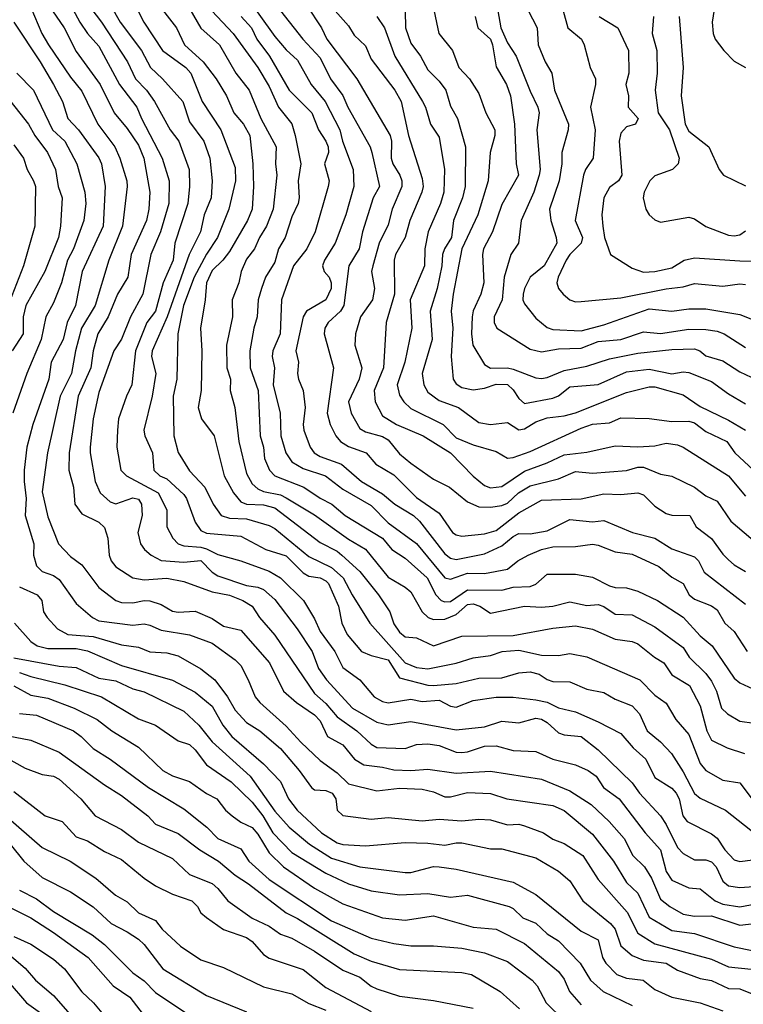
# Model space of a CAD drawing. Header units: metres. Extents: x -46681 to -43747, y -240911 to -237677.
# Tile 1008 of 1056: x -44027 to -43963, y -238653 to -238566. Entities that reach past the tile are written whole.
import ezdxf

# ---------------------------------------------------------------- set-up
doc = ezdxf.new("R2010")
doc.units = ezdxf.units.M
doc.layers.add('CONTOUR_INDEX', color=1, linetype='Continuous')
doc.layers.add('CONTOUR_INTER', color=3, linetype='Continuous')

msp = doc.modelspace()

# ---------------------------------------------------------------- linework, layer by layer
at = {"layer": 'CONTOUR_INDEX'}
for points, elevation in [([(-44007.25, -238563.52), (-44004.595, -238567.306), (-44003.595, -238568.477), (-44002.595, -238569.379), (-44001.37, -238571.52), (-44000.154, -238573.02), (-43998.869, -238575.52), (-43998.626, -238576.52), (-43997.679, -238579.02), (-43997.612, -238580.52), (-43998.317, -238583.02), (-43999.266, -238585.52), (-44000.197, -238587.02), (-44000.371, -238587.52), (-44000.229, -238588.02), (-43999.793, -238588.52), (-43999.608, -238589.02), (-43999.632, -238589.52), (-44000.095, -238590.527), (-44001.808, -238591.52), (-44002.079, -238592.02), (-44002.728, -238595.02), (-44002.494, -238596.02), (-44002.586, -238597.02), (-44002.503, -238597.52), (-44002.096, -238598.52), (-44001.899, -238600.02), (-44002.083, -238601.52), (-44002.021, -238602.02), (-44001.459, -238603.52), (-44001.129, -238604.02), (-44000.595, -238604.328), (-43998.701, -238605.02), (-43996.937, -238606.52), (-43995.095, -238607.633), (-43994.001, -238608.52), (-43992.369, -238609.52), (-43991.826, -238610.02), (-43989.595, -238612.915), (-43989.095, -238613.303), (-43988.595, -238613.403), (-43986.095, -238612.913), (-43984.595, -238612.201), (-43983.595, -238611.382), (-43983.095, -238611.13), (-43982.095, -238611.154), (-43980.595, -238610.888), (-43978.595, -238609.896), (-43976.595, -238610.084), (-43975.595, -238609.972), (-43973.056, -238611.02), (-43971.095, -238611.525), (-43969.595, -238612.469), (-43967.595, -238613.163), (-43967.239, -238613.52), (-43966.749, -238614.52), (-43963.095, -238617.359)], 85), ([(-44026.095, -238564.735), (-44025.112, -238567.02), (-44024.533, -238568.02), (-44022.595, -238570.892), (-44021.595, -238572.102), (-44020.176, -238575.02), (-44018.696, -238577.02), (-44018.24, -238578.02), (-44017.64, -238580.02), (-44017.587, -238580.52), (-44018.015, -238584.02), (-44019.205, -238587.02), (-44020.431, -238591.02), (-44021.618, -238593.02), (-44022.161, -238595.02), (-44022.508, -238597.02), (-44023.501, -238599.02), (-44024.629, -238604.02), (-44025.095, -238607.445), (-44024.595, -238609.651), (-44023.655, -238612.02), (-44022.595, -238613.135), (-44021.595, -238613.871), (-44020.095, -238615.882), (-44018.595, -238617.013), (-44018.095, -238617.191), (-44017.095, -238617.232), (-44016.095, -238617.021), (-44015.595, -238617.054), (-44014.595, -238617.381), (-44013.595, -238617.977), (-44013.095, -238618.06), (-44011.595, -238617.968), (-44010.095, -238618.602), (-44009.095, -238619.293), (-44007.595, -238619.648), (-44005.055, -238622.52), (-44003.833, -238625.02), (-44002.68, -238626.02), (-44001.095, -238627.098), (-44000.595, -238627.632), (-43999.948, -238629.02), (-43998.595, -238629.757), (-43997.576, -238631.02), (-43996.734, -238631.52), (-43995.095, -238631.71), (-43994.095, -238631.972), (-43992.595, -238632.022), (-43991.095, -238631.907), (-43988.595, -238632.247), (-43985.595, -238632.065), (-43981.095, -238632.785), (-43978.595, -238633.799), (-43976.713, -238635.02), (-43975.112, -238636.52), (-43973.808, -238638.02), (-43973.042, -238639.52), (-43971.996, -238640.52), (-43971.401, -238641.52), (-43970.595, -238643.375), (-43969.778, -238644.02), (-43968.595, -238644.673), (-43967.595, -238644.863), (-43966.095, -238644.847), (-43963.595, -238645.662), (-43962.095, -238645.488)], 95), ([(-44016.898, -238564.52), (-44016.139, -238566.02), (-44014.485, -238568.52), (-44012.428, -238570.02), (-44011.99, -238570.52), (-44010.997, -238573.02), (-44009.341, -238575.52), (-44008.095, -238578.847), (-44008.045, -238580.02), (-44008.628, -238582.52), (-44009.635, -238585.02), (-44010.595, -238586.49), (-44011.7, -238588.52), (-44012.633, -238591.02), (-44013.127, -238593.52), (-44013.214, -238597.52), (-44013.543, -238599.02), (-44013.499, -238602.52), (-44013.095, -238603.975), (-44012.095, -238605.579), (-44010.75, -238607.02), (-44010.034, -238608.52), (-44009.303, -238609.52), (-44008.595, -238609.758), (-44007.095, -238609.838), (-44005.095, -238610.409), (-44004.595, -238610.678), (-44001.595, -238613.158), (-43999.595, -238614.126), (-43998.562, -238615.02), (-43997.782, -238616.52), (-43996.213, -238619.02), (-43993.095, -238622.521), (-43992.095, -238622.921), (-43991.095, -238623.057), (-43988.595, -238622.566), (-43987.095, -238622.081), (-43985.595, -238621.871), (-43984.56, -238621.52), (-43983.095, -238621.419), (-43981.095, -238621.846), (-43979.595, -238621.886), (-43978.595, -238621.709), (-43977.095, -238621.989), (-43972.411, -238624.02), (-43971.095, -238625.368), (-43970.095, -238626.073), (-43969.25, -238627.52), (-43968.095, -238628.836), (-43967.095, -238631.412), (-43966.595, -238632.005), (-43965.095, -238632.874), (-43963.595, -238633.094), (-43962.595, -238634.442)], 90), ([(-43993.09, -238565.02), (-43993.071, -238566.52), (-43992.595, -238567.868), (-43991.756, -238569.02), (-43991.095, -238570.235), (-43990.095, -238571.227), (-43989.516, -238572.02), (-43989.095, -238573.425), (-43988.491, -238574.52), (-43987.783, -238577.02), (-43987.803, -238580.52), (-43988.051, -238581.52), (-43988.831, -238583.52), (-43989.031, -238585.02), (-43989.644, -238586.02), (-43989.813, -238586.52), (-43989.861, -238587.52), (-43990.286, -238589.52), (-43990.907, -238591.52), (-43990.717, -238594.02), (-43991.603, -238597.02), (-43991.443, -238598.02), (-43991.095, -238598.648), (-43990.095, -238599.398), (-43988.413, -238600.02), (-43986.595, -238601.327), (-43985.595, -238601.521), (-43984.095, -238601.33), (-43983.095, -238601.987), (-43982.595, -238601.884), (-43981.595, -238601.285), (-43980.595, -238600.917), (-43979.095, -238600.745), (-43978.095, -238600.488), (-43973.595, -238598.674), (-43971.595, -238598.191), (-43971.095, -238598.192), (-43968.595, -238598.888), (-43967.095, -238599.909), (-43964.595, -238601.112), (-43963.095, -238601.994)], 80), ([(-43979.164, -238565.02), (-43978.761, -238566.52), (-43977.569, -238567.52), (-43977.314, -238568.02), (-43976.811, -238570.02), (-43976.334, -238571.02), (-43976.331, -238571.52), (-43976.762, -238573.52), (-43976.366, -238575.52), (-43976.545, -238578.02), (-43977.213, -238579.02), (-43977.376, -238579.52), (-43978.119, -238583.52), (-43977.479, -238585.02), (-43977.587, -238585.52), (-43978.59, -238586.52), (-43978.918, -238587.02), (-43979.632, -238588.52), (-43979.723, -238589.02), (-43979.595, -238589.509), (-43979.187, -238590.02), (-43978.579, -238590.52), (-43978.095, -238590.683), (-43977.595, -238590.657), (-43974.095, -238590.33), (-43970.095, -238589.554), (-43968.595, -238589.377), (-43967.595, -238589.079), (-43965.095, -238589.315), (-43963.595, -238589.102), (-43963.095, -238589.151)], 75), ([(-44027.095, -238623.373), (-44026.095, -238623.741), (-44023.095, -238624.454), (-44019.853, -238625.52), (-44016.595, -238627.464), (-44015.095, -238628.031), (-44013.095, -238629.406), (-44012.095, -238629.737), (-44011.595, -238630.185), (-44010.595, -238631.52), (-44008.428, -238633.02), (-44006.595, -238634.82), (-44005.633, -238636.02), (-44004.772, -238637.52), (-44003.095, -238639.252), (-44000.095, -238641.081), (-43998.095, -238642.012), (-43996.095, -238642.643), (-43993.595, -238642.982), (-43991.095, -238642.865), (-43989.095, -238643.197), (-43987.595, -238642.997), (-43983.935, -238644.02), (-43983.595, -238644.186), (-43982.725, -238645.02), (-43981.595, -238645.485), (-43980.595, -238646.432), (-43979.595, -238647.028), (-43977.687, -238649.02), (-43976.76, -238650.52), (-43975.659, -238651.52), (-43973.095, -238652.74)], 100), ([(-44027.595, -238633.862), (-44024.827, -238636.02), (-44023.334, -238636.52), (-44022.095, -238637.878), (-44021.095, -238638.232), (-44019.595, -238639.15), (-44018.095, -238639.856), (-44016.089, -238641.52), (-44015.095, -238642.191), (-44013.595, -238642.926), (-44011.906, -238643.52), (-44011.387, -238644.02), (-44011.095, -238644.564), (-44010.595, -238644.989), (-44009.095, -238646.031), (-44007.095, -238646.737), (-44006.595, -238647.085), (-44005.595, -238648.247), (-44005.095, -238648.563), (-44002.095, -238649.569), (-44000.095, -238651.162), (-43996.095, -238653.284)], 105), ([(-44027.595, -238646.661), (-44026.095, -238647.318), (-44024.095, -238648.659), (-44023.132, -238649.52), (-44021.595, -238651.549), (-44020.569, -238652.52), (-44019.095, -238654.26)], 110)]:
    msp.add_lwpolyline(points, dxfattribs=dict(at, elevation=elevation))
at = {"layer": 'CONTOUR_INTER'}
for points, elevation in [([(-44024.18, -238561.52), (-44021.765, -238566.02), (-44021.095, -238567.035), (-44020.095, -238568.148), (-44018.268, -238571.52), (-44016.735, -238573.52), (-44016.349, -238574.52), (-44014.504, -238578.02), (-44013.899, -238580.02), (-44013.937, -238582.02), (-44014.659, -238584.52), (-44015.517, -238586.52), (-44016.232, -238590.02), (-44017.309, -238592.02), (-44018.095, -238593.996), (-44018.788, -238595.02), (-44020.095, -238598.679), (-44020.599, -238601.02), (-44020.852, -238603.52), (-44020.868, -238604.02), (-44020.429, -238606.52), (-44019.968, -238607.52), (-44019.095, -238608.317), (-44018.595, -238608.507), (-44017.095, -238607.976), (-44016.595, -238608.1), (-44016.328, -238608.52), (-44016.284, -238609.52), (-44016.65, -238611.02), (-44016.41, -238612.02), (-44016.084, -238612.52), (-44015.492, -238613.02), (-44014.595, -238613.49), (-44012.595, -238613.656), (-44011.095, -238613.513), (-44010.123, -238614.52), (-44009.595, -238614.856), (-44007.095, -238615.702), (-44006.095, -238615.862), (-44005.595, -238616.068), (-44004.595, -238616.929), (-44002.608, -238619.52), (-44001.302, -238621.52), (-44000.726, -238623.02), (-44000.031, -238624.02), (-43997.752, -238626.52), (-43995.595, -238627.762), (-43994.595, -238628.004), (-43992.595, -238627.695), (-43988.595, -238628.434), (-43986.095, -238628.161), (-43984.595, -238627.673), (-43983.095, -238627.82), (-43981.595, -238627.407), (-43981.095, -238627.487), (-43980.595, -238627.776), (-43979.595, -238628.684), (-43979.095, -238628.873), (-43977.588, -238629.02), (-43976.095, -238630.183), (-43973.095, -238633.092), (-43972.449, -238634.02), (-43970.595, -238636.018), (-43970.095, -238636.768), (-43969.095, -238638.802), (-43968.595, -238639.333), (-43967.595, -238639.888), (-43966.595, -238639.892), (-43966.095, -238640.069), (-43965.704, -238640.52), (-43965.095, -238641.766), (-43964.595, -238642.191), (-43963.595, -238642.331), (-43961.595, -238642.193)], 93), ([(-44016.325, -238562.52), (-44013.262, -238566.52), (-44012.544, -238568.02), (-44010.908, -238569.52), (-44009.766, -238571.02), (-44008.843, -238572.52), (-44008.188, -238574.02), (-44007.358, -238575.02), (-44006.795, -238576.02), (-44006.533, -238578.52), (-44006.47, -238580.52), (-44006.598, -238582.52), (-44006.984, -238583.52), (-44008.595, -238586.25), (-44009.159, -238587.02), (-44010.095, -238587.934), (-44010.613, -238589.02), (-44010.73, -238590.52), (-44011.142, -238593.02), (-44011.029, -238595.02), (-44011.07, -238598.52), (-44011.329, -238600.02), (-44011.046, -238601.02), (-44009.933, -238602.52), (-44009.054, -238606.02), (-44008.228, -238607.52), (-44007.595, -238608.315), (-44007.095, -238608.529), (-44005.595, -238608.602), (-44004.595, -238608.854), (-44000.595, -238611.909), (-43999.095, -238612.674), (-43998.674, -238613.02), (-43997.095, -238614.474), (-43995.442, -238616.52), (-43994.443, -238618.02), (-43994.095, -238619.086), (-43993.595, -238619.813), (-43993.095, -238620.234), (-43992.095, -238620.322), (-43990.595, -238621.014), (-43988.095, -238620.18), (-43983.595, -238620.117), (-43980.095, -238619.458), (-43978.095, -238619.25), (-43976.595, -238619.546), (-43974.595, -238620.437), (-43973.095, -238620.657), (-43972.595, -238620.843), (-43971.13, -238622.02), (-43970.306, -238622.52), (-43969.595, -238623.596), (-43968.038, -238624.52), (-43967.095, -238626.329), (-43966.529, -238628.52), (-43966.095, -238629.334), (-43964.724, -238630.02), (-43963.196, -238630.52)], 89), ([(-43983.513, -238562.52), (-43981.465, -238566.52), (-43981.377, -238568.02), (-43980.771, -238569.52), (-43980.181, -238570.52), (-43979.932, -238572.02), (-43978.703, -238575.02), (-43978.731, -238575.52), (-43979.298, -238577.52), (-43979.299, -238578.52), (-43979.542, -238580.02), (-43980.374, -238582.52), (-43980.273, -238583.52), (-43979.787, -238585.02), (-43979.744, -238585.52), (-43980.862, -238587.52), (-43982.095, -238588.522), (-43982.588, -238589.52), (-43982.702, -238590.02), (-43982.725, -238590.52), (-43982.595, -238590.87), (-43981.595, -238592.122), (-43980.595, -238592.957), (-43980.095, -238593.133), (-43977.595, -238593.25), (-43975.595, -238592.705), (-43971.595, -238591.322), (-43969.595, -238591.527), (-43968.095, -238591.315), (-43966.595, -238591.32), (-43963.595, -238591.82), (-43961.095, -238592.802)], 76), ([(-44012.834, -238563.52), (-44011.095, -238566.551), (-44009.459, -238568.02), (-44008.034, -238570.52), (-44006.84, -238572.02), (-44005.815, -238574.52), (-44004.475, -238577.02), (-44004.526, -238578.52), (-44004.402, -238579.52), (-44004.73, -238582.52), (-44005.321, -238584.02), (-44005.941, -238585.02), (-44006.37, -238586.02), (-44007.095, -238586.926), (-44007.545, -238588.02), (-44007.748, -238589.02), (-44008.355, -238590.52), (-44008.308, -238592.02), (-44008.833, -238594.52), (-44008.822, -238596.52), (-44008.504, -238597.52), (-44008.519, -238598.52), (-44008.113, -238600.02), (-44007.77, -238603.02), (-44007.095, -238605.831), (-44006.595, -238606.735), (-44006.095, -238607.195), (-44005.595, -238607.404), (-44004.095, -238607.721), (-44003.595, -238607.966), (-44001.095, -238609.464), (-43998.095, -238611.619), (-43996.595, -238612.504), (-43994.595, -238614.982), (-43993.095, -238615.845), (-43992.595, -238616.27), (-43991.611, -238618.02), (-43991.075, -238618.52), (-43990.595, -238618.711), (-43989.595, -238618.67), (-43988.595, -238618.258), (-43987.595, -238617.394), (-43987.095, -238617.308), (-43986.532, -238617.52), (-43985.595, -238618.143), (-43982.595, -238617.517), (-43981.095, -238617.623), (-43980.095, -238617.541), (-43978.595, -238617.137), (-43977.095, -238617.457), (-43976.095, -238617.381), (-43975.595, -238617.562), (-43974.595, -238618.22), (-43973.095, -238618.294), (-43971.095, -238619.359), (-43968.595, -238621.174), (-43968.084, -238622.02), (-43966.595, -238623.463), (-43966.095, -238624.136), (-43965.655, -238625.02), (-43965.227, -238626.52), (-43964.695, -238627.02), (-43963.595, -238627.659), (-43961.095, -238628.021)], 88), ([(-44021.361, -238564.02), (-44019.867, -238566.02), (-44017.562, -238569.52), (-44016.86, -238571.02), (-44015.883, -238572.02), (-44015.199, -238573.02), (-44013.823, -238575.52), (-44013.059, -238576.52), (-44012.13, -238579.02), (-44012.11, -238580.52), (-44012.267, -238582.02), (-44013.394, -238585.52), (-44013.552, -238587.02), (-44014.433, -238589.02), (-44015.095, -238591.516), (-44015.854, -238592.52), (-44016.868, -238595.02), (-44017.187, -238598.02), (-44017.666, -238599.02), (-44018.356, -238601.02), (-44018.462, -238602.02), (-44018.496, -238603.52), (-44018.165, -238605.52), (-44017.663, -238606.02), (-44014.872, -238607.52), (-44014.117, -238609.02), (-44014.095, -238610.535), (-44013.568, -238611.52), (-44013.095, -238612.018), (-44012.595, -238612.215), (-44011.095, -238612.312), (-44010.595, -238612.466), (-44009.595, -238612.976), (-44007.595, -238613.538), (-44005.095, -238614.444), (-44004.1, -238615.02), (-44002.067, -238617.02), (-44001.095, -238618.631), (-44000.595, -238619.764), (-43999.305, -238621.52), (-43998.595, -238622.923), (-43997.085, -238624.02), (-43995.839, -238625.52), (-43995.095, -238625.929), (-43994.595, -238626.04), (-43992.595, -238625.737), (-43991.595, -238625.937), (-43990.095, -238625.824), (-43989.095, -238626.333), (-43988.595, -238626.434), (-43987.095, -238625.845), (-43985.095, -238625.545), (-43983.595, -238625.551), (-43981.595, -238625.777), (-43980.595, -238626.005), (-43979.595, -238626.501), (-43978.095, -238626.856), (-43976.095, -238627.72), (-43974.095, -238628.762), (-43973.01, -238630.02), (-43971.884, -238631.02), (-43971.095, -238632.644), (-43969.595, -238633.585), (-43969.226, -238634.02), (-43968.964, -238634.52), (-43968.635, -238636.02), (-43968.26, -238636.52), (-43966.095, -238637.597), (-43965.595, -238637.976), (-43964.933, -238639.02), (-43964.095, -238639.899), (-43963.595, -238640.043), (-43961.095, -238639.714)], 92), ([(-44024.188, -238565.02), (-44023.149, -238566.52), (-44022.095, -238568.627), (-44019.969, -238571.52), (-44018.748, -238574.02), (-44017.595, -238575.409), (-44016.595, -238576.878), (-44016.123, -238578.02), (-44015.594, -238581.02), (-44015.691, -238582.52), (-44015.894, -238583.52), (-44017.249, -238586.52), (-44017.538, -238588.52), (-44018.438, -238590.02), (-44019.27, -238592.02), (-44020.184, -238593.52), (-44020.609, -238595.02), (-44020.808, -238596.52), (-44021.924, -238599.02), (-44022.702, -238604.02), (-44022.737, -238605.52), (-44022.331, -238607.02), (-44022.219, -238608.52), (-44021.595, -238609.386), (-44020.095, -238610.112), (-44019.595, -238610.58), (-44019.291, -238611.52), (-44019.191, -238613.02), (-44019.009, -238613.52), (-44018.595, -238614.055), (-44017.095, -238615.028), (-44016.095, -238615.206), (-44014.095, -238615.061), (-44012.595, -238615.354), (-44010.095, -238616.273), (-44008.595, -238616.569), (-44007.395, -238617.02), (-44006.595, -238617.514), (-44005.936, -238618.52), (-44004.595, -238620.094), (-44001.095, -238625.23), (-44000.095, -238626.105), (-43999.095, -238627.291), (-43997.363, -238628.52), (-43996.095, -238629.687), (-43995.595, -238629.996), (-43993.095, -238630.088), (-43992.095, -238629.739), (-43991.095, -238629.677), (-43990.095, -238629.824), (-43988.595, -238630.408), (-43988.095, -238630.437), (-43987.595, -238630.38), (-43986.095, -238629.873), (-43985.095, -238629.834), (-43983.595, -238630.265), (-43981.595, -238630.342), (-43980.087, -238631.02), (-43978.078, -238631.52), (-43976.967, -238632.02), (-43976.268, -238632.52), (-43975.622, -238633.52), (-43974.251, -238634.52), (-43971.946, -238637.52), (-43970.595, -238639.003), (-43970.095, -238640.914), (-43969.595, -238641.689), (-43968.095, -238642.355), (-43967.095, -238642.443), (-43965.793, -238643.52), (-43965.095, -238643.795), (-43963.595, -238644.038), (-43961.595, -238643.672)], 94), ([(-44019.06, -238564.52), (-44018.202, -238566.02), (-44016.339, -238568.52), (-44015.557, -238570.02), (-44014.477, -238571.02), (-44012.682, -238573.02), (-44012.095, -238574.828), (-44010.846, -238576.52), (-44010.322, -238578.02), (-44010.102, -238580.02), (-44010.204, -238581.52), (-44010.799, -238583.02), (-44011.124, -238584.52), (-44012.148, -238586.52), (-44014.076, -238592.02), (-44015.407, -238595.02), (-44015.451, -238595.52), (-44015.064, -238597.02), (-44015.405, -238599.02), (-44016.138, -238602.02), (-44016.033, -238602.52), (-44015.372, -238604.02), (-44015.237, -238605.52), (-44014.734, -238606.02), (-44014.095, -238606.308), (-44012.595, -238607.672), (-44012.359, -238608.02), (-44011.595, -238610.115), (-44011.095, -238610.845), (-44010.595, -238611.08), (-44007.595, -238611.345), (-44005.381, -238612.52), (-44003.595, -238613.077), (-44002.095, -238614.579), (-44001.595, -238614.868), (-44000.595, -238615.035), (-44000.095, -238615.307), (-43999.857, -238615.52), (-43998.967, -238617.52), (-43998.681, -238619.02), (-43998.204, -238620.02), (-43996.959, -238621.52), (-43996.095, -238621.876), (-43994.595, -238622.256), (-43993.595, -238623.841), (-43991.095, -238624.485), (-43990.595, -238624.511), (-43988.595, -238624.358), (-43986.595, -238623.867), (-43984.595, -238623.832), (-43983.095, -238623.416), (-43982.095, -238623.326), (-43981.29, -238623.52), (-43980.595, -238624.004), (-43980.095, -238624.162), (-43978.595, -238624.198), (-43977.095, -238624.845), (-43975.595, -238625.141), (-43974.595, -238625.723), (-43973.095, -238626.317), (-43972.448, -238627.02), (-43971.777, -238628.52), (-43970.595, -238629.495), (-43969.639, -238630.52), (-43968.595, -238632.125), (-43967.595, -238634.058), (-43967.095, -238634.471), (-43964.876, -238635.52), (-43962.095, -238637.713)], 91), ([(-44010.134, -238565.02), (-44008.27, -238567.02), (-44006.092, -238570.02), (-44005.095, -238571.715), (-44004.267, -238573.52), (-44003.095, -238574.997), (-44002.808, -238576.02), (-44002.289, -238578.52), (-44002.542, -238580.02), (-44002.447, -238581.52), (-44002.538, -238582.02), (-44003.095, -238583.186), (-44003.675, -238585.02), (-44004.26, -238586.02), (-44004.595, -238587.203), (-44005.418, -238588.52), (-44005.77, -238589.52), (-44006.056, -238590.52), (-44006.143, -238592.02), (-44006.438, -238593.02), (-44006.775, -238595.02), (-44006.754, -238596.52), (-44006.055, -238598.52), (-44005.869, -238602.52), (-44005.581, -238603.52), (-44005.498, -238604.52), (-44005.059, -238605.52), (-44004.595, -238606.028), (-44002.02, -238607.02), (-44000.595, -238607.995), (-43999.556, -238608.52), (-43998.384, -238609.52), (-43995.097, -238611.52), (-43994.276, -238612.52), (-43993.095, -238613.309), (-43991.153, -238615.02), (-43990.408, -238616.52), (-43989.939, -238617.02), (-43989.595, -238617.154), (-43989.095, -238617.111), (-43987.595, -238616.09), (-43984.595, -238616.114), (-43983.595, -238615.865), (-43982.095, -238615.787), (-43981.595, -238615.586), (-43980.595, -238614.7), (-43978.095, -238614.716), (-43976.595, -238614.966), (-43975.095, -238615.723), (-43974.595, -238615.87), (-43973.595, -238615.904), (-43972.595, -238616.207), (-43970.863, -238617.02), (-43968.595, -238618.504), (-43967.095, -238620.13), (-43966.035, -238621.02), (-43964.095, -238623.882), (-43963.595, -238624.301), (-43962.095, -238624.986)], 87), ([(-44004.078, -238565.02), (-44002.123, -238567.52), (-44000.595, -238569.188), (-43999.689, -238571.02), (-43998.595, -238572.507), (-43998.162, -238573.52), (-43996.198, -238577.02), (-43996.036, -238577.52), (-43995.373, -238580.52), (-43995.935, -238581.52), (-43996.849, -238584.52), (-43997.159, -238586.02), (-43998.07, -238587.52), (-43998.511, -238591.02), (-43998.805, -238591.52), (-43999.883, -238592.52), (-44000.187, -238593.02), (-44000.251, -238593.52), (-43999.412, -238596.52), (-43999.986, -238600.52), (-43999.712, -238601.52), (-43999.207, -238602.52), (-43998.813, -238603.02), (-43998.095, -238603.442), (-43996.531, -238604.02), (-43995.688, -238605.02), (-43994.095, -238605.947), (-43992.095, -238607.941), (-43990.095, -238609.335), (-43988.943, -238611.02), (-43988.595, -238611.251), (-43988.095, -238611.352), (-43986.095, -238611.151), (-43985.095, -238610.857), (-43983.095, -238609.294), (-43981.095, -238608.179), (-43977.595, -238608.05), (-43975.595, -238607.625), (-43974.095, -238607.688), (-43972.595, -238607.529), (-43972.095, -238607.715), (-43971.095, -238608.705), (-43970.095, -238609.342), (-43969.595, -238609.507), (-43968.02, -238609.52), (-43967.463, -238610.52), (-43966.095, -238611.546), (-43965.095, -238612.956), (-43964.595, -238613.438), (-43964.095, -238613.877), (-43963.095, -238614.457)], 84), ([(-44001.782, -238564.52), (-44000.476, -238566.52), (-44000.017, -238567.52), (-43997.359, -238571.02), (-43994.414, -238576.02), (-43994.299, -238576.52), (-43994.341, -238578.02), (-43994.181, -238578.52), (-43993.562, -238579.52), (-43993.399, -238580.02), (-43993.407, -238580.52), (-43994.256, -238582.52), (-43994.595, -238583.904), (-43995.392, -238585.52), (-43995.943, -238587.52), (-43996.054, -238588.02), (-43995.799, -238589.52), (-43995.976, -238590.52), (-43997.033, -238592.02), (-43997.478, -238593.52), (-43997.526, -238594.52), (-43996.917, -238596.52), (-43997.158, -238597.52), (-43998.084, -238599.52), (-43997.869, -238600.52), (-43997.095, -238601.856), (-43996.595, -238602.166), (-43995.095, -238602.569), (-43994.595, -238602.866), (-43993.595, -238604.101), (-43992.595, -238604.931), (-43990.595, -238606.316), (-43989.186, -238607.02), (-43987.595, -238608.324), (-43986.595, -238608.761), (-43985.595, -238608.795), (-43984.595, -238608.646), (-43984.095, -238608.447), (-43983.12, -238607.52), (-43982.095, -238606.925), (-43979.595, -238606.286), (-43978.095, -238605.643), (-43976.595, -238605.802), (-43973.595, -238605.565), (-43972.595, -238605.278), (-43972.095, -238605.262), (-43970.595, -238605.877), (-43969.595, -238606.058), (-43967.604, -238607.02), (-43966.595, -238607.798), (-43965.595, -238608.257), (-43964.409, -238610.02), (-43962.056, -238612.02)], 83), ([(-43999.278, -238565.02), (-43998.095, -238566.356), (-43997.595, -238567.171), (-43996.595, -238568.12), (-43996.095, -238569.294), (-43993.997, -238572.02), (-43993.456, -238573.02), (-43992.796, -238576.02), (-43991.595, -238579.802), (-43991.517, -238580.52), (-43991.623, -238581.02), (-43992.681, -238583.52), (-43993.107, -238585.02), (-43993.944, -238586.52), (-43994.076, -238587.02), (-43994.028, -238590.02), (-43994.782, -238592.52), (-43995.024, -238596.52), (-43995.831, -238598.52), (-43995.755, -238599.52), (-43995.095, -238600.741), (-43993.865, -238601.52), (-43991.522, -238602.52), (-43989.106, -238604.02), (-43987.095, -238606.073), (-43986.095, -238606.898), (-43985.595, -238607.101), (-43984.595, -238606.966), (-43982.595, -238605.619), (-43980.595, -238604.896), (-43979.095, -238604.171), (-43977.095, -238603.935), (-43974.595, -238603.394), (-43972.595, -238603.486), (-43971.095, -238603.399), (-43970.095, -238603.168), (-43969.095, -238603.298), (-43968.595, -238603.496), (-43964.599, -238606.02), (-43963.095, -238607.831)], 82), ([(-43990.658, -238564.52), (-43990.148, -238567.02), (-43988.927, -238568.52), (-43988.382, -238570.02), (-43987.434, -238571.02), (-43986.595, -238572.33), (-43985.988, -238574.02), (-43985.2, -238575.52), (-43985.212, -238576.02), (-43985.619, -238577.52), (-43985.797, -238580.02), (-43986.686, -238583.02), (-43988.111, -238586.02), (-43988.882, -238590.02), (-43989.034, -238591.52), (-43988.887, -238593.02), (-43989.041, -238595.52), (-43988.872, -238597.52), (-43988.595, -238597.929), (-43988.095, -238598.243), (-43987.095, -238598.453), (-43986.095, -238598.312), (-43985.095, -238597.941), (-43984.095, -238597.994), (-43983.595, -238598.44), (-43983.095, -238599.217), (-43982.595, -238599.647), (-43980.095, -238599.188), (-43979.595, -238598.992), (-43978.595, -238598.172), (-43976.095, -238597.975), (-43973.595, -238596.861), (-43971.595, -238596.639), (-43969.595, -238597.03), (-43968.595, -238596.859), (-43968.095, -238596.925), (-43966.095, -238597.706), (-43964.595, -238598.809), (-43963.095, -238599.692)], 79), ([(-43984.934, -238565.02), (-43984.669, -238566.52), (-43984.095, -238567.843), (-43983.305, -238569.02), (-43982.095, -238572.118), (-43981.4, -238573.52), (-43981.293, -238574.02), (-43981.493, -238575.52), (-43981.217, -238579.02), (-43981.3, -238579.52), (-43981.766, -238581.02), (-43982.875, -238583.52), (-43983.106, -238585.52), (-43983.781, -238586.52), (-43984.387, -238588.52), (-43984.563, -238590.52), (-43985.261, -238592.02), (-43985.258, -238592.52), (-43985.026, -238593.02), (-43982.095, -238594.867), (-43981.095, -238595.096), (-43979.595, -238594.835), (-43977.595, -238594.774), (-43976.095, -238594.198), (-43974.095, -238594.01), (-43972.095, -238593.334), (-43970.595, -238593.494), (-43968.095, -238593.102), (-43966.595, -238593.126), (-43965.595, -238593.289), (-43964.985, -238593.52), (-43963.095, -238594.706)], 77), ([(-43965.798, -238564.52), (-43966.041, -238566.02), (-43965.972, -238567.02), (-43965.783, -238567.52), (-43965.021, -238568.52), (-43964.095, -238569.455), (-43963.099, -238570.02)], 71), ([(-44027.595, -238566.042), (-44025.265, -238569.52), (-44024.087, -238571.52), (-44023.303, -238573.02), (-44022.837, -238574.52), (-44021.895, -238575.52), (-44020.095, -238577.992), (-44019.868, -238578.52), (-44019.532, -238580.52), (-44019.708, -238584.02), (-44021.565, -238588.02), (-44022.149, -238591.02), (-44022.874, -238592.52), (-44023.251, -238594.02), (-44024.287, -238596.02), (-44024.515, -238597.52), (-44025.903, -238601.52), (-44026.44, -238603.52), (-44026.664, -238605.52), (-44026.681, -238606.52), (-44026.486, -238608.02), (-44026.577, -238609.52), (-44025.833, -238612.02), (-44025.846, -238613.02), (-44025.595, -238613.957), (-44025.095, -238614.462), (-44024.095, -238614.81), (-44023.595, -238615.163), (-44022.095, -238617.29), (-44020.658, -238618.52), (-44020.095, -238618.816), (-44017.095, -238619.216), (-44016.095, -238619.098), (-44015.595, -238619.189), (-44014.595, -238619.648), (-44012.095, -238620.058), (-44010.095, -238620.793), (-44008.095, -238622.247), (-44007.595, -238622.763), (-44006.926, -238624.02), (-44006.32, -238625.52), (-44005.916, -238626.02), (-44003.595, -238628.101), (-44002.302, -238629.52), (-44000.595, -238631.122), (-43999.095, -238632.221), (-43998.095, -238633.2), (-43995.595, -238633.802), (-43993.595, -238633.568), (-43991.595, -238633.669), (-43990.595, -238633.908), (-43989.595, -238634.342), (-43989.095, -238634.353), (-43987.595, -238633.964), (-43985.595, -238634.047), (-43984.149, -238634.52), (-43980.095, -238635.092), (-43979.095, -238635.533), (-43976.595, -238637.625), (-43974.727, -238640.02), (-43973.595, -238641.903), (-43972.595, -238642.826), (-43971.595, -238644.951), (-43969.595, -238646.127), (-43967.595, -238646.393), (-43964.095, -238647.562), (-43961.095, -238648.195)], 96), ([(-44007.562, -238565.52), (-44006.655, -238566.52), (-44006.16, -238567.52), (-44005.049, -238569.02), (-44003.31, -238572.02), (-44001.339, -238574.02), (-44000.738, -238575.52), (-44000.078, -238576.52), (-43999.888, -238577.02), (-43999.861, -238577.52), (-44000.219, -238578.52), (-43999.806, -238580.02), (-43999.879, -238580.52), (-44001.017, -238584.52), (-44001.765, -238586.02), (-44002.948, -238587.52), (-44003.987, -238590.52), (-44004.116, -238593.52), (-44004.755, -238595.02), (-44004.808, -238595.52), (-44004.615, -238596.52), (-44004.725, -238598.02), (-44004.122, -238600.52), (-44004.044, -238602.52), (-44003.615, -238604.02), (-44003.095, -238604.808), (-44002.095, -238605.394), (-44000.11, -238606.02), (-43998.595, -238607.216), (-43996.095, -238608.655), (-43994.595, -238610.184), (-43992.095, -238612), (-43989.595, -238615.016), (-43989.095, -238615.136), (-43987.595, -238614.62), (-43986.095, -238614.652), (-43984.095, -238614.266), (-43983.17, -238613.52), (-43982.268, -238613.02), (-43981.095, -238612.517), (-43980.095, -238612.306), (-43978.095, -238612.275), (-43976.595, -238612.065), (-43976.095, -238612.144), (-43974.595, -238612.732), (-43973.095, -238612.943), (-43970.754, -238614.02), (-43969.595, -238614.957), (-43968.603, -238615.52), (-43968.078, -238616.52), (-43967.595, -238616.906), (-43966.095, -238617.503), (-43965.595, -238617.865), (-43964.924, -238619.02), (-43964.095, -238619.756), (-43962.972, -238621.52)], 86), ([(-43995.595, -238565.518), (-43994.912, -238566.52), (-43994.008, -238569.02), (-43991.56, -238573.02), (-43991.294, -238573.52), (-43990.873, -238575.02), (-43990.095, -238576.156), (-43989.648, -238579.02), (-43989.685, -238581.02), (-43989.974, -238582.02), (-43991.069, -238584.52), (-43991.367, -238586.02), (-43991.403, -238587.52), (-43992.652, -238590.52), (-43992.522, -238593.02), (-43993.13, -238596.02), (-43993.803, -238598.02), (-43993.595, -238598.935), (-43993.214, -238599.52), (-43992.595, -238600.082), (-43989.765, -238601.52), (-43988.595, -238602.695), (-43987.095, -238603.292), (-43985.095, -238603.881), (-43984.095, -238604.474), (-43983.595, -238604.422), (-43982.095, -238603.9), (-43977.595, -238601.82), (-43976.595, -238601.476), (-43975.095, -238601.369), (-43974.095, -238600.913), (-43971.595, -238600.982), (-43969.595, -238601.25), (-43968.095, -238601.222), (-43967.595, -238601.357), (-43966.595, -238602.139), (-43964.76, -238603.02), (-43964.06, -238604.02), (-43962.416, -238605.52)], 81), ([(-43986.938, -238565.52), (-43986.685, -238566.52), (-43985.588, -238567.52), (-43985.392, -238568.02), (-43985.095, -238569.981), (-43984.156, -238571.52), (-43983.821, -238572.52), (-43983.475, -238575.02), (-43983.331, -238578.52), (-43983.116, -238579.52), (-43984.595, -238582.103), (-43985.407, -238584.52), (-43986.184, -238586.02), (-43986.286, -238586.52), (-43986.175, -238589.02), (-43986.429, -238590.02), (-43987.095, -238591.487), (-43987.184, -238592.02), (-43987.255, -238593.52), (-43987.149, -238594.52), (-43986.095, -238596.226), (-43985.595, -238596.533), (-43984.095, -238596.518), (-43983.595, -238596.634), (-43981.595, -238597.389), (-43981.095, -238597.44), (-43980.595, -238597.353), (-43979.095, -238596.745), (-43977.095, -238596.378), (-43975.095, -238595.73), (-43972.595, -238595.22), (-43969.595, -238594.899), (-43967.595, -238594.826), (-43967.125, -238595.02), (-43966.595, -238595.45), (-43965.095, -238595.891), (-43963.595, -238596.874), (-43962.595, -238597.334)], 78), ([(-43976.005, -238565.52), (-43974.362, -238566.52), (-43973.433, -238568.52), (-43973.393, -238570.52), (-43973.663, -238571.52), (-43973.413, -238572.52), (-43973.458, -238573.52), (-43972.572, -238574.52), (-43972.789, -238575.02), (-43973.595, -238575.247), (-43974.095, -238575.832), (-43974.232, -238576.52), (-43974.006, -238579.52), (-43974.288, -238580.02), (-43975.095, -238580.601), (-43975.599, -238581.52), (-43975.761, -238583.02), (-43975.69, -238584.02), (-43975.526, -238585.02), (-43975.001, -238586.52), (-43973.095, -238587.73), (-43972.095, -238588.082), (-43971.095, -238588.029), (-43969.595, -238587.697), (-43968.502, -238587.02), (-43967.595, -238586.803), (-43963.595, -238587.07), (-43961.095, -238587.098)], 74), ([(-43971.211, -238565.52), (-43971.325, -238567.02), (-43970.918, -238568.52), (-43970.882, -238570.52), (-43971.072, -238572.02), (-43970.794, -238574.02), (-43969.802, -238575.52), (-43968.961, -238578.02), (-43969.032, -238578.52), (-43969.535, -238579.02), (-43971.095, -238579.576), (-43971.542, -238580.02), (-43972.041, -238581.02), (-43972.13, -238581.52), (-43971.887, -238582.52), (-43971.595, -238583.022), (-43971.095, -238583.461), (-43970.595, -238583.667), (-43968.095, -238583.227), (-43967.595, -238583.362), (-43966.595, -238584.055), (-43964.595, -238584.799), (-43964.095, -238584.863), (-43963.595, -238584.774), (-43963.095, -238584.418)], 73), ([(-43968.943, -238565.52), (-43968.608, -238570.02), (-43968.768, -238572.52), (-43968.417, -238575.02), (-43968.095, -238575.63), (-43966.349, -238577.02), (-43965.418, -238579.02), (-43965.044, -238579.52), (-43963.095, -238580.451)], 72), ([(-44027.315, -238570.52), (-44025.863, -238572.02), (-44024.172, -238575.52), (-44023.095, -238576.522), (-44022.045, -238578.52), (-44021.332, -238581.02), (-44021.241, -238582.02), (-44021.408, -238583.52), (-44022.328, -238586.02), (-44022.844, -238587.02), (-44023.379, -238589.02), (-44024.095, -238590.766), (-44024.772, -238592.02), (-44025.191, -238594.02), (-44026.441, -238597.02), (-44027.667, -238600.52)], 97), ([(-44028.276, -238572.52), (-44026.296, -238575.02), (-44025.748, -238576.02), (-44024.629, -238577.52), (-44023.916, -238579.02), (-44023.692, -238580.52), (-44023.324, -238581.52), (-44023.485, -238584.02), (-44023.663, -238585.02), (-44024.855, -238588.02), (-44026.524, -238591.02), (-44026.776, -238592.02), (-44026.778, -238593.52), (-44027.746, -238595.02)], 98), ([(-44027.595, -238576.837), (-44026.721, -238578.02), (-44026.424, -238579.02), (-44025.843, -238580.02), (-44025.689, -238580.52), (-44025.746, -238584.02), (-44026.735, -238587.52), (-44030.26, -238596.52)], 99), ([(-44027.095, -238615.824), (-44025.516, -238616.52), (-44025.126, -238617.02), (-44024.965, -238618.02), (-44024.663, -238618.52), (-44023.74, -238619.52), (-44022.839, -238620.02), (-44020.595, -238620.2), (-44018.095, -238620.93), (-44016.595, -238621.154), (-44015.595, -238621.541), (-44014.095, -238621.656), (-44013.095, -238621.896), (-44011.095, -238623.066), (-44009.863, -238624.02), (-44008.753, -238625.52), (-44008.095, -238626.701), (-44007.095, -238627.778), (-44005.918, -238628.52), (-44004.095, -238630.08), (-44002.429, -238632.02), (-44001.369, -238633.52), (-44001.095, -238633.71), (-44000.095, -238633.774), (-43999.524, -238634.02), (-43999.209, -238634.52), (-43999.104, -238635.52), (-43998.595, -238635.983), (-43996.095, -238636.309), (-43994.595, -238636.172), (-43991.595, -238636.446), (-43990.095, -238636.299), (-43988.095, -238636.466), (-43986.595, -238636.307), (-43985.595, -238636.371), (-43984.095, -238636.799), (-43983.095, -238636.745), (-43982.595, -238636.89), (-43980.917, -238637.52), (-43980.095, -238638.076), (-43979.095, -238638.46), (-43977.432, -238639.52), (-43976.095, -238641.633), (-43973.542, -238644.52), (-43972.595, -238646.36), (-43971.095, -238647.317), (-43966.095, -238648.664), (-43964.595, -238649.34), (-43962.595, -238649.544)], 97), ([(-44027.531, -238619.02), (-44026.095, -238620.634), (-44025.521, -238621.02), (-44024.595, -238621.256), (-44022.095, -238621.261), (-44021.095, -238621.454), (-44018.095, -238622.758), (-44013.595, -238624.066), (-44011.595, -238625.107), (-44010.095, -238626.333), (-44009.18, -238628.02), (-44008.384, -238629.02), (-44005.595, -238631.43), (-44004.095, -238632.978), (-44003.393, -238634.52), (-44002.63, -238635.52), (-44000.468, -238637.52), (-43999.095, -238638.384), (-43998.595, -238638.533), (-43996.595, -238638.662), (-43993.095, -238638.366), (-43991.095, -238638.416), (-43989.595, -238638.607), (-43988.595, -238638.392), (-43988.095, -238638.407), (-43985.595, -238638.934), (-43984.595, -238638.922), (-43981.595, -238639.732), (-43979.595, -238640.902), (-43978.595, -238641.746), (-43977.436, -238643.52), (-43975.005, -238645.52), (-43974.595, -238646.002), (-43974.095, -238647.466), (-43973.095, -238648.339), (-43972.095, -238648.757), (-43970.113, -238649.02), (-43969.095, -238649.613), (-43967.095, -238650.349), (-43966.095, -238650.523), (-43964.595, -238651.252), (-43963.595, -238651.283), (-43962.095, -238651.879)], 98), ([(-44027.595, -238622.069), (-44023.595, -238622.827), (-44022.095, -238622.95), (-44020.095, -238623.887), (-44018.595, -238624.107), (-44017.095, -238624.83), (-44016.095, -238625.082), (-44012.595, -238626.775), (-44011.277, -238628.02), (-44010.095, -238629.494), (-44006.748, -238632.52), (-44004.595, -238635.618), (-44003.319, -238637.02), (-44001.525, -238638.52), (-43999.595, -238639.76), (-43997.095, -238640.527), (-43993.095, -238641.01), (-43992.595, -238641), (-43990.595, -238640.496), (-43990.095, -238640.505), (-43988.595, -238640.732), (-43983.595, -238641.864), (-43981.595, -238642.951), (-43977.595, -238646.176), (-43976.095, -238646.952), (-43975.72, -238648.52), (-43975.418, -238649.02), (-43974.452, -238650.02), (-43973.595, -238650.333), (-43972.138, -238650.52), (-43971.095, -238651.324), (-43969.595, -238652.014), (-43967.095, -238652.513), (-43965.095, -238653.216)], 99), ([(-44027.595, -238624.554), (-44026.095, -238625.38), (-44024.595, -238625.648), (-44022.255, -238626.52), (-44020.237, -238627.52), (-44018.949, -238628.52), (-44016.595, -238629.962), (-44014.451, -238632.02), (-44013.595, -238632.496), (-44012.095, -238632.983), (-44010.595, -238634.042), (-44009.696, -238634.52), (-44008.92, -238635.52), (-44008.341, -238636.02), (-44007.595, -238636.565), (-44006.595, -238637.054), (-44006.095, -238637.635), (-44005.095, -238639.271), (-44003.835, -238640.52), (-44001.095, -238642.391), (-43998.595, -238643.776), (-43995.095, -238645.024), (-43993.095, -238645.206), (-43990.595, -238644.836), (-43987.095, -238645.819), (-43985.081, -238646.02), (-43982.595, -238647.288), (-43979.595, -238649.749), (-43979.095, -238650.427), (-43978.624, -238651.52), (-43977.595, -238652.674)], 101), ([(-44027.095, -238626.991), (-44025.595, -238627.145), (-44022.335, -238628.52), (-44021.64, -238629.02), (-44020.595, -238630.091), (-44019.095, -238631.008), (-44015.723, -238633.52), (-44012.595, -238635.401), (-44010.574, -238637.02), (-44009.595, -238638.024), (-44007.595, -238638.929), (-44006.869, -238640.02), (-44005.095, -238641.616), (-43999.595, -238645.264), (-43996.095, -238646.789), (-43994.095, -238647.272), (-43992.595, -238647.49), (-43990.595, -238647.466), (-43988.095, -238647.679), (-43986.095, -238648.095), (-43984.095, -238648.861), (-43981.923, -238650.52), (-43981.478, -238651.02), (-43980.687, -238652.52), (-43979.114, -238654.02)], 102), ([(-44028.095, -238628.971), (-44026.095, -238629.349), (-44023.595, -238630.39), (-44019.595, -238633.296), (-44018.095, -238634.227), (-44015.79, -238636.02), (-44015.095, -238636.746), (-44013.095, -238637.57), (-44011.208, -238639.02), (-44009.541, -238640.02), (-44008.095, -238641.257), (-44006.903, -238642.02), (-44003.595, -238644.579), (-44002.595, -238645.067), (-43997.595, -238648.181), (-43996.095, -238648.838), (-43993.595, -238649.58), (-43988.095, -238649.817), (-43987.246, -238650.02), (-43984.735, -238651.52), (-43983.018, -238653.02)], 103), ([(-44029.095, -238630.444), (-44026.595, -238631.815), (-44025.095, -238632.372), (-44024.095, -238632.528), (-44023.595, -238632.782), (-44021.669, -238634.52), (-44020.423, -238636.02), (-44018.095, -238637.229), (-44016.595, -238638.336), (-44013.595, -238639.776), (-44012.095, -238641.184), (-44010.095, -238641.981), (-44009.595, -238642.415), (-44008.722, -238643.52), (-44006.595, -238645.034), (-44005.095, -238645.743), (-44004.095, -238646.454), (-44003.095, -238646.8), (-44001.095, -238647.955), (-43998.595, -238649.626), (-43997.095, -238650.228), (-43996.095, -238651.035), (-43995.595, -238651.282), (-43993.595, -238651.923), (-43990.595, -238652.294), (-43987.095, -238652.968)], 104), ([(-44028.297, -238636.02), (-44025.095, -238638.806), (-44022.612, -238640.02), (-44020.346, -238641.52), (-44018.631, -238643.02), (-44017.595, -238643.6), (-44016.595, -238644.564), (-44015.095, -238645.232), (-44014.501, -238646.02), (-44012.901, -238647.52), (-44011.095, -238648.715), (-44009.095, -238649.391), (-44005.595, -238651.09), (-44003.095, -238651.706), (-44001.595, -238652.577), (-44000.095, -238653.144)], 106), ([(-44027.921, -238638.52), (-44026.716, -238640.02), (-44025.095, -238641.446), (-44022.595, -238642.705), (-44020.595, -238644.05), (-44019.023, -238645.52), (-44017.595, -238646.235), (-44016.595, -238646.904), (-44016.095, -238647.359), (-44014.443, -238649.52), (-44010.595, -238651.854), (-44007.095, -238653.3)], 107), ([(-44027.095, -238642.567), (-44025.595, -238643.344), (-44024.095, -238644.438), (-44020.672, -238646.52), (-44019.595, -238647.376), (-44017.095, -238649.86), (-44016.095, -238650.56), (-44015.095, -238651.584), (-44011.095, -238654.258)], 108), ([(-44030.144, -238643.02), (-44026.095, -238645.024), (-44024.095, -238646.313), (-44021.042, -238648.52), (-44018.838, -238651.02), (-44017.358, -238652.02), (-44016.19, -238653.52)], 109), ([(-44028.595, -238647.739), (-44026.595, -238649.45), (-44025.672, -238650.52), (-44024.095, -238651.863), (-44022.62, -238653.52)], 111), ([(-44028.095, -238650.635), (-44026.465, -238652.52), (-44024.095, -238654.205)], 112)]:
    msp.add_lwpolyline(points, dxfattribs=dict(at, elevation=elevation))

doc.saveas('drawing.dxf')
